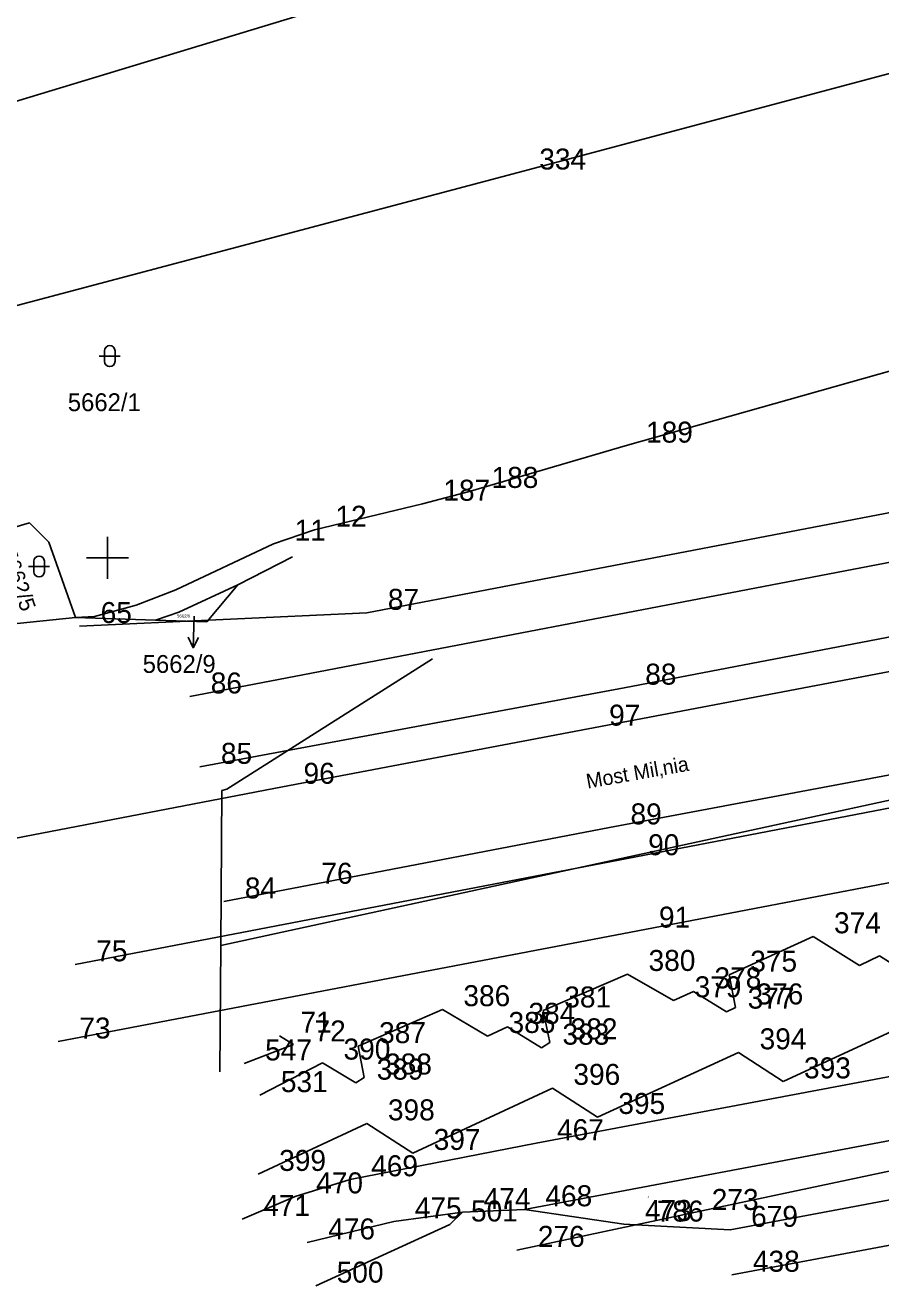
# Model space of a CAD drawing. Extents: x -822293 to -820259, y -1071573 to -1068794.
# Drawn here: x -822107.8 to -822026.3, y -1070469.4 to -1070349.2 of the extents above; entities that cross this region are included whole.
import ezdxf

# ---------------------------------------------------------------- set-up
doc = ezdxf.new("R2010")
doc.units = 0
for name, color, linetype in [('Vrstva 1', 7, 'Continuous'), ('Vrstva 15', 7, 'Continuous'), ('Vrstva 16', 7, 'Continuous'), ('Vrstva 18', 7, 'Continuous'), ('Vrstva 2', 7, 'Continuous'), ('Vrstva 25', 7, 'Continuous'), ('Vrstva 3', 7, 'Continuous'), ('Vrstva 4', 7, 'Continuous'), ('Vrstva 62', 7, 'Continuous'), ('Vrstva 8', 7, 'Continuous'), ('Vrstva 9', 7, 'Continuous')]:
    doc.layers.add(name, color=color, linetype=linetype)

# ---------------------------------------------------------------- blocks, each defined once
blk = doc.blocks.new('02.04')
at = {"layer": 'Vrstva 1'}
for p, q in [((0, -2), (0, 2)), ((-2, 0), (2, 0))]:
    blk.add_line(p, q, dxfattribs=at)

msp = doc.modelspace()

# ---------------------------------------------------------------- linework, layer by layer
at = {"layer": 'Vrstva 1'}
for p, q in [((-822065.38, -1070343.33), (-822203.06, -1070385.13)), ((-822060.87, -1070363.29), (-822199.72, -1070400.12)), ((-822110.71, -1070397.62), (-822107.43, -1070396.66)), ((-822107.43, -1070396.66), (-822105.58, -1070398.5)), ((-822105.58, -1070398.5), (-822103.06, -1070405.7)), ((-822084.18, -1070398.66), (-822093.5, -1070403.04)), ((-822087.59, -1070402.59), (-822082.39, -1070399.92)), ((-822093.5, -1070403.04), (-822097.27, -1070404.5)), ((-822093.2, -1070405.17), (-822087.59, -1070402.59)), ((-822087.59, -1070402.59), (-822090.53, -1070406.09)), ((-822097.27, -1070404.5), (-822101.24, -1070405.59)), ((-822103.06, -1070405.7), (-822109.52, -1070406.35)), ((-822101.24, -1070405.59), (-822103.06, -1070405.7)), ((-822103.06, -1070405.7), (-822095.44, -1070405.94)), ((-822095.44, -1070405.94), (-822093.2, -1070405.17)), ((-822090.53, -1070406.09), (-822095.44, -1070405.94)), ((-822069.04, -1070409.62), (-822088.65, -1070422.06)), ((-822089.22, -1070436.96), (-821991.55, -1070415.71)), ((-822089.11, -1070422.19), (-822089.22, -1070436.96)), ((-822088.65, -1070422.06), (-822089.11, -1070422.19)), ((-822089.22, -1070436.96), (-822089.316, -1070449.003))]:
    msp.add_line(p, q, dxfattribs=at)
at = {"layer": 'Vrstva 16'}
msp.add_line((-822091.76, -1070405.57), (-822091.852, -1070408.569), dxfattribs=at)
msp.add_lwpolyline([(-822091.321, -1070407.584), (-822091.852, -1070408.569), (-822092.321, -1070407.554)], dxfattribs=at)
at = {"layer": 'Vrstva 2'}
for p, q in [((-821941.06, -1070331.3), (-822060.87, -1070363.29)), ((-822065.38, -1070343.33), (-822203.06, -1070385.13)), ((-822060.87, -1070363.29), (-822199.72, -1070400.12)), ((-822011.06, -1070378.12), (-822050.7, -1070389.32)), ((-822050.7, -1070389.32), (-822065.42, -1070393.64)), ((-822065.42, -1070393.64), (-822070.01, -1070394.86)), ((-822070.01, -1070394.86), (-822080.29, -1070397.34)), ((-822080.29, -1070397.34), (-822084.18, -1070398.66)), ((-821994.32, -1070451.83), (-822044.44, -1070462.46)), ((-822049.68, -1070463.57), (-822061.01, -1070465.98)), ((-822044.44, -1070462.46), (-822049.68, -1070463.57))]:
    msp.add_line(p, q, dxfattribs=at)
at = {"layer": 'Vrstva 25'}
for p, q in [((-822100.29, -1070381.27), (-822100.29, -1070380.27)), ((-822099.29, -1070381.27), (-822099.29, -1070380.27)), ((-822100.79, -1070380.77), (-822098.79, -1070380.77)), ((-822107.52, -1070400.83), (-822105.52, -1070400.83)), ((-822107.02, -1070401.33), (-822107.02, -1070400.33)), ((-822106.02, -1070401.33), (-822106.02, -1070400.33))]:
    msp.add_line(p, q, dxfattribs=at)
for centre, start, end in [((-822099.79, -1070380.27), 0, 180), ((-822099.79, -1070381.27), 180, 0), ((-822106.52, -1070400.33), 0, 180), ((-822106.52, -1070401.33), 180, 0)]:
    msp.add_arc(centre, 0.5, start, end, dxfattribs=at)
at = {"layer": 'Vrstva 3'}
for p, q in [((-821983.7, -1070387.69), (-822075.3, -1070405.26)), ((-821947.82, -1070392.63), (-822050.78, -1070412.39)), ((-822092.17, -1070413.23), (-822016.78, -1070398.75)), ((-822075.3, -1070405.26), (-822102.66, -1070406.52)), ((-822025.48, -1070410.85), (-822054.22, -1070416.3)), ((-822050.78, -1070412.39), (-822091.2, -1070419.94)), ((-822054.22, -1070416.3), (-822083.33, -1070421.84)), ((-822022.68, -1070420.16), (-822052.18, -1070425.71)), ((-822083.33, -1070421.84), (-822116.01, -1070428.12)), ((-822050.5, -1070428.65), (-822019.99, -1070422.78)), ((-822052.18, -1070425.71), (-822081.63, -1070431.37)), ((-822103.08, -1070438.76), (-822050.5, -1070428.65)), ((-822049.47, -1070435.55), (-822020.48, -1070430.01)), ((-822081.63, -1070431.37), (-822088.92, -1070432.77)), ((-822104.69, -1070446.12), (-822049.47, -1070435.55)), ((-822032.79, -1070436.09), (-822040.77, -1070439.75)), ((-822028.37, -1070438.85), (-822032.79, -1070436.09)), ((-822026.47, -1070437.95), (-822028.37, -1070438.85)), ((-822023.25, -1070439.97), (-822026.47, -1070437.95)), ((-822050.46, -1070439.68), (-822058.49, -1070443.16)), ((-822046.07, -1070442.19), (-822050.46, -1070439.68)), ((-822040.77, -1070439.75), (-822040.18, -1070442.87)), ((-822044.18, -1070441.34), (-822046.07, -1070442.19)), ((-822041.02, -1070443.27), (-822044.18, -1070441.34)), ((-822068.1, -1070443.04), (-822076.13, -1070446.56)), ((-822063.8, -1070445.59), (-822068.1, -1070443.04)), ((-822058.49, -1070443.16), (-822057.88, -1070446.2)), ((-822040.18, -1070442.87), (-822041.02, -1070443.27)), ((-822035.65, -1070449.92), (-822022.22, -1070443.72)), ((-822082.28, -1070446.4), (-822083.62, -1070445.56)), ((-822061.9, -1070444.72), (-822063.8, -1070445.59)), ((-822058.66, -1070446.71), (-822061.9, -1070444.72)), ((-822086.99, -1070448.21), (-822082.28, -1070446.4)), ((-822076.13, -1070446.56), (-822075.56, -1070449.55)), ((-822057.88, -1070446.2), (-822058.66, -1070446.71)), ((-822012.22, -1070446.95), (-822059.18, -1070455.81)), ((-822053.34, -1070453.31), (-822039.88, -1070447.15)), ((-822039.88, -1070447.15), (-822035.65, -1070449.92)), ((-822079.52, -1070448.13), (-822085.49, -1070451.23)), ((-822076.36, -1070450.04), (-822079.52, -1070448.13)), ((-822060.29, -1070462.11), (-821990.86, -1070449.03)), ((-822075.56, -1070449.55), (-822076.36, -1070450.04)), ((-822070.93, -1070456.74), (-822057.62, -1070450.54)), ((-822057.62, -1070450.54), (-822053.34, -1070453.31)), ((-822085.65, -1070458.74), (-822075.29, -1070453.92)), ((-822075.29, -1070453.92), (-822070.93, -1070456.74)), ((-822059.18, -1070455.81), (-822076.89, -1070459.25)), ((-822076.89, -1070459.25), (-822082.13, -1070460.88)), ((-822016.21, -1070459.46), (-822040.69, -1070464.07)), ((-822082.13, -1070460.88), (-822087.18, -1070463.03)), ((-822066.17, -1070462.38), (-822072.73, -1070463.26)), ((-822067.38, -1070463.56), (-822066.17, -1070462.38)), ((-822060.29, -1070462.11), (-822066.17, -1070462.38)), ((-822050.8, -1070463.51), (-822060.29, -1070462.11)), ((-822072.73, -1070463.26), (-822080.98, -1070465.27)), ((-822080.17, -1070469.39), (-822067.38, -1070463.56)), ((-822049.68, -1070463.57), (-822050.8, -1070463.51)), ((-822040.69, -1070464.07), (-822049.68, -1070463.57)), ((-822040.52, -1070468.35), (-822014.83, -1070463.52))]:
    msp.add_line(p, q, dxfattribs=at)
at = {"layer": 'Vrstva 4'}
msp.add_line((-822048.47, -1070460.94), (-822048.49, -1070460.91), dxfattribs=at)
at = {"layer": 'Vrstva 8'}
for p, q in [((-822060.87, -1070363.29), (-822060.87, -1070363.29)), ((-822050.7, -1070389.32), (-822050.7, -1070389.32)), ((-822065.42, -1070393.64), (-822065.42, -1070393.64)), ((-822070.01, -1070394.86), (-822070.01, -1070394.86)), ((-822080.29, -1070397.34), (-822080.29, -1070397.34)), ((-822084.18, -1070398.66), (-822084.18, -1070398.66)), ((-822075.3, -1070405.26), (-822075.3, -1070405.26)), ((-822102.66, -1070406.52), (-822102.66, -1070406.52)), ((-822050.78, -1070412.39), (-822050.78, -1070412.39)), ((-822092.17, -1070413.23), (-822092.17, -1070413.23)), ((-822054.22, -1070416.3), (-822054.22, -1070416.3)), ((-822091.2, -1070419.94), (-822091.2, -1070419.94)), ((-822083.33, -1070421.84), (-822083.33, -1070421.84)), ((-822052.18, -1070425.71), (-822052.18, -1070425.71)), ((-822050.5, -1070428.65), (-822050.5, -1070428.65)), ((-822081.63, -1070431.37), (-822081.63, -1070431.37)), ((-822088.92, -1070432.77), (-822088.92, -1070432.77)), ((-822049.47, -1070435.55), (-822049.47, -1070435.55)), ((-822032.79, -1070436.09), (-822032.79, -1070436.09)), ((-822026.47, -1070437.95), (-822026.47, -1070437.95)), ((-822103.08, -1070438.76), (-822103.08, -1070438.76)), ((-822028.37, -1070438.85), (-822028.37, -1070438.85)), ((-822050.46, -1070439.68), (-822050.46, -1070439.68)), ((-822040.77, -1070439.75), (-822040.77, -1070439.75)), ((-822044.18, -1070441.34), (-822044.18, -1070441.34)), ((-822068.1, -1070443.04), (-822068.1, -1070443.04)), ((-822058.49, -1070443.16), (-822058.49, -1070443.16)), ((-822046.07, -1070442.19), (-822046.07, -1070442.19)), ((-822040.18, -1070442.87), (-822040.18, -1070442.87)), ((-822041.02, -1070443.27), (-822041.02, -1070443.27)), ((-822083.62, -1070445.56), (-822083.62, -1070445.56)), ((-822063.8, -1070445.59), (-822063.8, -1070445.59)), ((-822061.9, -1070444.72), (-822061.9, -1070444.72)), ((-822104.69, -1070446.12), (-822104.69, -1070446.12)), ((-822082.28, -1070446.4), (-822082.28, -1070446.4)), ((-822076.13, -1070446.56), (-822076.13, -1070446.56)), ((-822058.66, -1070446.71), (-822058.66, -1070446.71)), ((-822057.88, -1070446.2), (-822057.88, -1070446.2)), ((-822039.88, -1070447.15), (-822039.88, -1070447.15)), ((-822086.99, -1070448.21), (-822086.99, -1070448.21)), ((-822079.52, -1070448.13), (-822079.52, -1070448.13)), ((-822076.36, -1070450.04), (-822076.36, -1070450.04)), ((-822075.56, -1070449.55), (-822075.56, -1070449.55)), ((-822035.65, -1070449.92), (-822035.65, -1070449.92)), ((-822085.49, -1070451.23), (-822085.49, -1070451.23)), ((-822057.62, -1070450.54), (-822057.62, -1070450.54)), ((-822075.29, -1070453.92), (-822075.29, -1070453.92)), ((-822053.34, -1070453.31), (-822053.34, -1070453.31)), ((-822059.18, -1070455.81), (-822059.18, -1070455.81)), ((-822070.93, -1070456.74), (-822070.93, -1070456.74)), ((-822085.65, -1070458.74), (-822085.65, -1070458.74)), ((-822076.89, -1070459.25), (-822076.89, -1070459.25)), ((-822082.13, -1070460.88), (-822082.13, -1070460.88)), ((-822066.17, -1070462.38), (-822066.17, -1070462.38)), ((-822060.29, -1070462.11), (-822060.29, -1070462.11)), ((-822087.18, -1070463.03), (-822087.18, -1070463.03)), ((-822072.73, -1070463.26), (-822072.73, -1070463.26)), ((-822067.38, -1070463.56), (-822067.38, -1070463.56)), ((-822050.8, -1070463.51), (-822050.8, -1070463.51)), ((-822049.68, -1070463.57), (-822049.68, -1070463.57)), ((-822044.44, -1070462.46), (-822044.44, -1070462.46)), ((-822040.69, -1070464.07), (-822040.69, -1070464.07)), ((-822080.98, -1070465.27), (-822080.98, -1070465.27)), ((-822061.01, -1070465.98), (-822061.01, -1070465.98)), ((-822040.52, -1070468.35), (-822040.52, -1070468.35)), ((-822080.17, -1070469.39), (-822080.17, -1070469.39))]:
    msp.add_line(p, q, dxfattribs=at)

# ---------------------------------------------------------------- block references
at = {"layer": 'Vrstva 62'}
msp.add_blockref('02.04', (-822100, -1070400), dxfattribs=at)

# ---------------------------------------------------------------- texts
at = {"layer": 'Vrstva 15'}
msp.add_text('Most Mil‚nia', height=1.4, rotation=10, dxfattribs=at).set_placement((-822054.273, -1070422.005))
at = {"layer": 'Vrstva 16'}
msp.add_text('5662/9', height=1.7, dxfattribs=at).set_placement((-822096.654, -1070410.97))
at = {"layer": 'Vrstva 18'}
for s, height, p in [('5662/1', 1.7, (-822103.787, -1070386.02)), ('5662/9', 0.3, (-822093.388, -1070405.7))]:
    msp.add_text(s, height=height, dxfattribs=at).set_placement(p)
msp.add_text('5662/5', height=1.5, rotation=289.07154, dxfattribs=at).set_placement((-822110.209, -1070399.429))
at = {"layer": 'Vrstva 9'}
for s, p in [('334', (-822058.87, -1070362.99)), ('189', (-822048.7, -1070389.02)), ('188', (-822063.42, -1070393.34)), ('187', (-822068.01, -1070394.56)), ('12', (-822078.29, -1070397.04)), ('11', (-822082.18, -1070398.36)), ('87', (-822073.3, -1070404.96)), ('65', (-822100.66, -1070406.22)), ('88', (-822048.78, -1070412.09)), ('86', (-822090.17, -1070412.93)), ('97', (-822052.22, -1070416)), ('85', (-822089.2, -1070419.64)), ('96', (-822081.33, -1070421.54)), ('89', (-822050.18, -1070425.41)), ('90', (-822048.5, -1070428.35)), ('76', (-822079.63, -1070431.07)), ('84', (-822086.92, -1070432.47)), ('91', (-822047.47, -1070435.25)), ('374', (-822030.79, -1070435.79)), ('75', (-822101.08, -1070438.46)), ('380', (-822048.46, -1070439.38)), ('375', (-822038.77, -1070439.45)), ('378', (-822042.18, -1070441.04)), ('386', (-822066.1, -1070442.74)), ('379', (-822044.07, -1070441.89)), ('376', (-822038.18, -1070442.57)), ('381', (-822056.49, -1070442.86)), ('377', (-822039.02, -1070442.97)), ('384', (-822059.9, -1070444.42)), ('73', (-822102.69, -1070445.82)), ('71', (-822081.62, -1070445.26)), ('72', (-822080.28, -1070446.1)), ('387', (-822074.13, -1070446.26)), ('385', (-822061.8, -1070445.29)), ('383', (-822056.66, -1070446.41)), ('382', (-822055.88, -1070445.9)), ('394', (-822037.88, -1070446.85)), ('547', (-822084.99, -1070447.91)), ('390', (-822077.52, -1070447.83)), ('389', (-822074.36, -1070449.74)), ('388', (-822073.56, -1070449.25)), ('393', (-822033.65, -1070449.62)), ('531', (-822083.49, -1070450.93)), ('396', (-822055.62, -1070450.24)), ('398', (-822073.29, -1070453.62)), ('395', (-822051.34, -1070453.01)), ('467', (-822057.18, -1070455.51)), ('397', (-822068.93, -1070456.44)), ('399', (-822083.65, -1070458.44)), ('469', (-822074.89, -1070458.95)), ('470', (-822080.13, -1070460.58)), ('468', (-822058.29, -1070461.81)), ('471', (-822085.18, -1070462.73)), ('475', (-822070.73, -1070462.96)), ('501', (-822065.38, -1070463.26)), ('474', (-822064.17, -1070462.08)), ('473', (-822048.8, -1070463.21)), ('273', (-822042.44, -1070462.16)), ('786', (-822047.68, -1070463.27)), ('679', (-822038.69, -1070463.77)), ('476', (-822078.98, -1070464.97)), ('276', (-822059.01, -1070465.68)), ('438', (-822038.52, -1070468.05)), ('500', (-822078.17, -1070469.09))]:
    msp.add_text(s, height=2, dxfattribs=at).set_placement(p)

doc.saveas('drawing.dxf')
